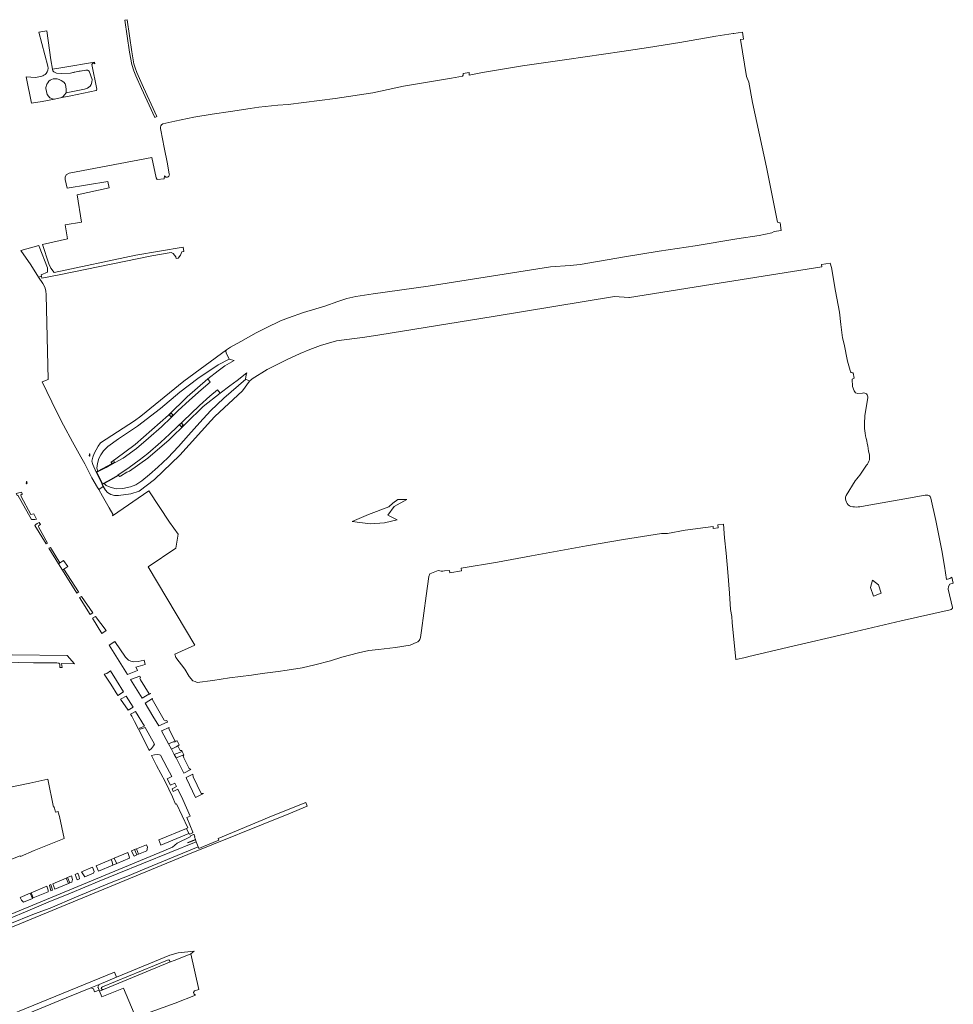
# Model space of a CAD drawing. Header units: metres. Extents: x 209813 to 223847, y 571801 to 587119.
# Tile 746 of 746: x 222422 to 223138, y 585781 to 586536. Entities that reach past the tile are written whole.
import ezdxf

# ---------------------------------------------------------------- set-up
doc = ezdxf.new("R2010")
doc.units = ezdxf.units.M
for name, color, linetype, lineweight in [('B-RO-GR-BEPLANTING_CULTUUR_HEESTERS-GV', 8, 'Continuous', 0), ('B-RO-GR-GRAS-GV', 8, 'Continuous', 0), ('B-RO-GR-GROENVOORZIENING-GV', 8, 'Continuous', 0), ('B-RO-GW-TALUD_KRUIN-G', 8, 'Continuous', 0), ('B-RO-IE-MEUBILAIR_WATERWEGMEUBILAIR-S', 8, 'Continuous', 0), ('B-RO-IE-TERREINAFSCHEIDING_KUNSTMATIG_MUUR-GV', 8, 'Continuous', 0), ('B-RO-OG-TERREIN_CULTUURSCHEIDING-GV', 8, 'Continuous', 0), ('B-RO-OG-WEG-GV', 8, 'Continuous', 0), ('B-RO-VH-VERHARDING_HALFVERHARDING-GV', 8, 'Continuous', 0), ('B-RO-VH-VERHARDING_STRAATBAKSTEEN-GV', 8, 'Continuous', 0), ('B-RO-VH-VERHARDING_TEGEL-GV', 8, 'Continuous', 0)]:
    doc.layers.add(name, color=color, linetype=linetype, lineweight=lineweight)

# ---------------------------------------------------------------- blocks, each defined once
blk = doc.blocks.new('SIE-WATER_WATERSTANDMETER-SO')
h = blk.add_hatch(color=256)
h.dxf.hatch_style = 1
h.paths.add_polyline_path([(0, 5.2), (-0.5, 5.2), (-0.5, 4.7), (0, 4.7)])
h = blk.add_hatch(color=256)
h.dxf.hatch_style = 1
h.paths.add_polyline_path([(0, 4.2), (-0.5, 4.2), (-0.5, 3.8), (0, 3.8)])
h = blk.add_hatch(color=256)
h.dxf.hatch_style = 1
h.paths.add_polyline_path([(0, 3.3), (-0.5, 3.3), (-0.5, 2.8), (0, 2.8)])
h = blk.add_hatch(color=256)
h.dxf.hatch_style = 1
h.paths.add_polyline_path([(0, 2.3), (-0.5, 2.3), (-0.5, 1.9), (0, 1.9)])
h = blk.add_hatch(color=256)
h.dxf.hatch_style = 1
h.paths.add_polyline_path([(0, 1.4), (-0.5, 1.4), (-0.5, 0.9), (0, 0.9)])
h = blk.add_hatch(color=256)
h.dxf.hatch_style = 1
h.paths.add_polyline_path([(0, 0.4), (-0.5, 0.4), (-0.5, 0), (0, 0)])
h = blk.add_hatch(color=256)
h.dxf.hatch_style = 1
h.paths.add_polyline_path([(0.5, 5.6), (0, 5.6), (0, 5.2), (0.5, 5.2)])
h = blk.add_hatch(color=256)
h.dxf.hatch_style = 1
h.paths.add_polyline_path([(0.5, 4.7), (0, 4.7), (0, 4.2), (0.5, 4.2)])
h = blk.add_hatch(color=256)
h.dxf.hatch_style = 1
h.paths.add_polyline_path([(0.5, 3.8), (0, 3.8), (0, 3.3), (0.5, 3.3)])
h = blk.add_hatch(color=256)
h.dxf.hatch_style = 1
h.paths.add_polyline_path([(0.5, 2.8), (0, 2.8), (0, 2.3), (0.5, 2.3)])
h = blk.add_hatch(color=256)
h.dxf.hatch_style = 1
h.paths.add_polyline_path([(0.5, 1.9), (0, 1.9), (0, 1.4), (0.5, 1.4)])
h = blk.add_hatch(color=256)
h.dxf.hatch_style = 1
h.paths.add_polyline_path([(0.5, 0.9), (0, 0.9), (0, 0.4), (0.5, 0.4)])
h = blk.add_hatch(color=256)
h.dxf.hatch_style = 1
h.paths.add_polyline_path([(0, -0.5), (-0.5, -0.5), (-0.5, -1), (0, -1)])
h = blk.add_hatch(color=256)
h.dxf.hatch_style = 1
h.paths.add_polyline_path([(0, -1.4), (-0.5, -1.4), (-0.5, -1.9), (0, -1.9)])
h = blk.add_hatch(color=256)
h.dxf.hatch_style = 1
h.paths.add_polyline_path([(0, -2.4), (-0.5, -2.4), (-0.5, -2.9), (0, -2.9)])
h = blk.add_hatch(color=256)
h.dxf.hatch_style = 1
h.paths.add_polyline_path([(0.5, 0), (0, 0), (0, -0.5), (0.5, -0.5)])
h = blk.add_hatch(color=256)
h.dxf.hatch_style = 1
h.paths.add_polyline_path([(0.5, -1), (0, -1), (0, -1.4), (0.5, -1.4)])
h = blk.add_hatch(color=256)
h.dxf.hatch_style = 1
h.paths.add_polyline_path([(0.5, -1.9), (0, -1.9), (0, -2.4), (0.5, -2.4)])
blk.add_lwpolyline([(0.5, -2.8), (0.5, 5.6), (-0.5, 5.6), (-0.5, -2.8)])
for points in [[(0.5, 5.6), (0, 5.6), (0, 5.2), (0.5, 5.2)], [(0.5, 5.2), (0, 5.2), (0, 4.7), (0.5, 4.7)], [(0.5, 4.7), (0, 4.7), (0, 4.2), (0.5, 4.2)], [(0.5, 4.2), (0, 4.2), (0, 3.8), (0.5, 3.8)], [(0.5, 3.8), (0, 3.8), (0, 3.3), (0.5, 3.3)], [(0.5, 3.3), (0, 3.3), (0, 2.8), (0.5, 2.8)], [(0.5, 2.8), (0, 2.8), (0, 2.3), (0.5, 2.3)], [(0.5, 2.3), (0, 2.3), (0, 1.9), (0.5, 1.9)], [(0.5, 1.9), (0, 1.9), (0, 1.4), (0.5, 1.4)], [(0.5, 1.4), (0, 1.4), (0, 0.9), (0.5, 0.9)], [(0.5, 0.9), (0, 0.9), (0, 0.4), (0.5, 0.4)], [(0.5, 0.4), (0, 0.4), (0, 0), (0.5, 0)], [(0.5, 0), (0, 0), (0, -0.5), (0.5, -0.5)], [(0.5, -0.5), (0, -0.5), (0, -1), (0.5, -1)], [(0.5, -1), (0, -1), (0, -1.4), (0.5, -1.4)], [(0.5, -1.4), (0, -1.4), (0, -1.9), (0.5, -1.9)], [(0.5, -1.9), (0, -1.9), (0, -2.4), (0.5, -2.4)], [(0.5, -2.4), (0, -2.4), (0, -2.9), (0.5, -2.9)]]:
    blk.add_lwpolyline(points, close=True)
for centre, radius, start, end in [((-1.6, -0.1), 0.381, 16.8947, 163.1053), ((-0.1, -0.1), 0.381, 16.8947, 163.1053), ((1.4, -0.1), 0.381, 16.8947, 163.1053), ((-2.3, 0.1), 0.413, 196.8947, 343.1053), ((-0.8, 0.1), 0.391, 196.8947, 343.1053), ((0.7, 0.1), 0.391, 196.8947, 343.1053), ((2.2, 0.1), 0.413, 196.8947, 343.1053)]:
    blk.add_arc(centre, radius, start, end)

msp = doc.modelspace()

# ---------------------------------------------------------------- linework, layer by layer
at = {"layer": 'B-RO-GR-BEPLANTING_CULTUUR_HEESTERS-GV', "flags": 128}
msp.add_lwpolyline([(222380.2, 586041.356), (222388.805, 586042.463), (222400.866, 586043.563), (222408.762, 586043.802), (222432.076, 586043.212), (222450.125, 586043.144), (222451.524, 586042.844), (222452.284, 586042.068), (222452.478, 586041.114), (222452.419, 586039.724), (222454.253, 586039.659), (222453.743, 586042.613), (222463.527, 586042.35), (222458.078, 586048.724), (222415.693, 586049.3), (222401.83, 586048.606), (222390.921, 586047.491), (222382.356, 586045.708), (222373.96, 586055.06), (222364.491, 586064.815), (222329.76, 586030.1), (222306.615, 586017.585), (222299.223, 586023.232), (222298.852, 586023.232)], dxfattribs=at)
at = {"layer": 'B-RO-GR-GRAS-GV', "flags": 128}
for points in [[(222983.81, 586472.796), (222980.797, 586488.398), (222979.184, 586492.802), (222974.576, 586521.26), (222976.892, 586521.395), (222976.131, 586526.694), (222969.418, 586525.707)], [(222968.802, 586525.653), (222955.632, 586523.633), (222927.878, 586518.769), (222903.962, 586515.07), (222883.537, 586511.849), (222841.275, 586505.799), (222807.222, 586500.876), (222776.707, 586495.761), (222766.321, 586493.898), (222766.415, 586494.799), (222766.266, 586495.879), (222761.647, 586495.105), (222761.788, 586493.785), (222761.339, 586493.003), (222752.703, 586491.454), (222715.97, 586485.299), (222692.43, 586480.169), (222663.528, 586475.911), (222627.492, 586471.344), (222619.48, 586470.69), (222605, 586469.21), (222598.48, 586468.27), (222583.4, 586465.87), (222569.16, 586463.91), (222555.18, 586461.73), (222540.5, 586458.59), (222531.32, 586456.37), (222530.38, 586455.77), (222529.94, 586454.91), (222529.66, 586453.89), (222529.62, 586452.83), (222529.72, 586451.53), (222532.36, 586438.43), (222535, 586425.93), (222536.3, 586417.97)], [(222485.721, 586178.339), (222485.524, 586178.633), (222480.246, 586189.502), (222477.703, 586195.165), (222476.827, 586197.814), (222477.669, 586200.979), (222478.719, 586203.709), (222481.703, 586209.427), (222483.47, 586211.817), (222509.63, 586228.834), (222514.434, 586232.453), (222547.476, 586259.062), (222580.269, 586283.299), (222583.243, 586285.221), (222591.234, 586289.608), (222602.98, 586296.149), (222610.614, 586299.973), (222621.707, 586305.368), (222627.882, 586307.636), (222639.189, 586311.709), (222655.6, 586316.689), (222665.577, 586320.195), (222672.647, 586322.608), (222679.483, 586324.176), (222692.663, 586326.109), (222734.891, 586332.072), (222768.987, 586337.336), (222828.704, 586346.857), (222843.873, 586347.756), (222851.515, 586348.669), (222885.416, 586354.466), (222912.221, 586358.894), (222939.678, 586362.833), (222971.738, 586368.241), (222988.91, 586370.919), (222998.483, 586372.891), (223000.393, 586373.818), (223005.805, 586374.789), (223005.054, 586380.578), (223003.786, 586380.736), (223002.924, 586381.214), (222994.345, 586423.258), (222983.81, 586472.796)], [(222533.242, 586415.985), (222532.759, 586416.601), (222532.465, 586414.373), (222527.039, 586413.722), (222526.315, 586415.096), (222522.843, 586430.722), (222459.398, 586418.713), (222457.156, 586417.484), (222456.505, 586415.603), (222456.577, 586413.866), (222458.005, 586407.119), (222489.274, 586412.239), (222490.305, 586407.343), (222465.6, 586402.134), (222469.017, 586381.171), (222456.476, 586379.127), (222458.317, 586368.231), (222439.125, 586363.882), (222443.988, 586349.128), (222445.561, 586345.709), (222447.934, 586342.394), (222510.738, 586355.748), (222546.927, 586361.879), (222547.421, 586358.523), (222545.988, 586358.316), (222545.001, 586355.68), (222543.24, 586353.588), (222541.524, 586353.308), (222541.341, 586354.576), (222540.396, 586355.906), (222539.24, 586357.152), (222537.671, 586357.808), (222522.821, 586355.168), (222451.954, 586340.819), (222438.568, 586338.267), (222438.272, 586339.657)], [(223058.539, 586267.24), (223056.644, 586274.525), (223053.974, 586287.663), (223052.835, 586292.296), (223051.386, 586302.692), (223050.326, 586312.04), (223047.362, 586328.192), (223044.223, 586346.45), (223043.311, 586349.577), (223036.703, 586348.719), (223036.869, 586346.819), (222958.046, 586334.309), (222889.355, 586323.371), (222888.734, 586323.356), (222877.957, 586324.155), (222784.833, 586308.733), (222697.936, 586294.611), (222686.425, 586292.867), (222664.683, 586290.031), (222652.319, 586286.5), (222644.077, 586283.348), (222636.665, 586280.357), (222626.251, 586275.476), (222611.402, 586268.219), (222599.895, 586260.915), (222597.845, 586259.075), (222592.466, 586251.775), (222571.316, 586232.114), (222568.271, 586228.895), (222544.43, 586202.534), (222524.957, 586183.736), (222513.206, 586174.856), (222506.91, 586172.871), (222497.471, 586171.417), (222494.382, 586171.611), (222491.451, 586172.41), (222488.95, 586173.88), (222487.518, 586175.651), (222485.721, 586178.339), (222482.263, 586176.167), (222485.18, 586171.036), (222490.317, 586162.157), (222493.144, 586157.19), (222493.198, 586156.764), (222493.12, 586156.404), (222492.854, 586156.012), (222520.61, 586175.139), (222536.604, 586150.954), (222543.206, 586141.851), (222541.381, 586131.082), (222520.242, 586116.732), (222555.853, 586056.867), (222540.58, 586049.925), (222541.46, 586047.43), (222548.186, 586038.349), (222551.626, 586032.793), (222554.272, 586029.486), (222556.256, 586028.824), (222557.645, 586028.163), (222569.816, 586029.618), (222582.582, 586031.669), (222599.45, 586033.785), (222607.586, 586034.976), (222619.823, 586036.563), (222626.768, 586037.556), (222638.277, 586039.474), (222648.001, 586041.59), (222660.039, 586044.832), (222668.638, 586047.477), (222681.404, 586050.917), (222689.408, 586052.637), (222696.75, 586053.364), (222709.781, 586054.952), (222721.224, 586056.804), (222723.86, 586058.09), (222725.76, 586058.83), (222726.88, 586059.39), (222727.9, 586060.25), (222728.5, 586061.17), (222728.94, 586062.67), (222729.906, 586067.971), (222733.34, 586094.501), (222735.47, 586109.345), (222736.231, 586111.465), (222742.696, 586114.092)], [(222436.05, 586338.889), (222439.421, 586334.122), (222440.94, 586331.209), (222441.579, 586328.469), (222441.77, 586325.433), (222443.423, 586260.363), (222438.803, 586258.575), (222449.819, 586235.906), (222455.254, 586225.464), (222462.208, 586212.593), (222468.455, 586201.218), (222471.478, 586195.681), (222477.022, 586185.003), (222481.303, 586177.671), (222482.263, 586176.167)], [(223061.625, 586261.413), (223061.021, 586265.536)], [(223068.193, 586250.038), (223064.562, 586249.845), (223062.833, 586250.277), (223061.71, 586251.746), (223060.414, 586255.203), (223060.154, 586260.734), (223061.625, 586261.413)], [(223070.221, 586234.441), (223072.085, 586246.493)], [(223055.443, 586171.407), (223062.495, 586182.783)], [(223116.214, 586171.697), (223100.624, 586169.01), (223070.241, 586163.712)], [(222747.34, 586113.644), (222751.261, 586114.071), (222751.494, 586112.319), (222760.513, 586113.65), (222760.182, 586115.906), (222788.055, 586120.502), (222814.061, 586125.266), (222856.427, 586132.825), (222884.78, 586137.774), (222913.928, 586142.31), (222918.392, 586142.431), (222932.077, 586144.863), (222953.438, 586147.842), (222953.631, 586146.259), (222957.396, 586146.787), (222957.053, 586149.126), (222961.392, 586149.549), (222962.29, 586139.105), (222963.381, 586127.249), (222964.806, 586112.759), (222965.954, 586096.706), (222966.907, 586084.206), (222967.821, 586078.775), (222968.205, 586074.231), (222970.811, 586045.663), (222978.38, 586047.33), (222980.92, 586048.09), (223014.58, 586055.95), (223054.28, 586065.27), (223097.7, 586075.33), (223135.3, 586083.79), (223135.9, 586083.99), (223136.34, 586084.21), (223136.72, 586084.57), (223137, 586085.15), (223137.08, 586085.75), (223133.9, 586099.77), (223133.98, 586101.728), (223135.092, 586103.633), (223137.75, 586104.238), (223136.646, 586108.791), (223134.988, 586107.901), (223132.479, 586107.162), (223131.066, 586117.257), (223128.837, 586129.285), (223124.285, 586152.343), (223120.595, 586169.523)], [(222407.741, 585889.564), (222421.963, 585895.123), (222422.137, 585894.601), (222432.663, 585899.451), (222455.606, 585908.542), (222452.029, 585925.286), (222451.064, 585928.622), (222451.027, 585929.164), (222449.111, 585928.654), (222448.061, 585932.803), (222447.619, 585932.671), (222443.27, 585953.945), (222429.419, 585950.882), (222411.946, 585947.251)], [(222087.389, 585705.298), (222550.606, 585896.204), (222627.948, 585927.386), (222641.996, 585933.236), (222641.092, 585936.139), (222615.936, 585926.094), (222573.791, 585908.56), (222574.342, 585907.231), (222562.687, 585902.44), (222559.117, 585900.973), (222558.598, 585902.239)], [(222412.607, 585842.644), (222433.006, 585850.668), (222444.841, 585855.201), (222465.199, 585863.778), (222490.357, 585874.215), (222505.535, 585880.278), (222515.837, 585884.448), (222558.598, 585902.239), (222557.052, 585906.007), (222496.289, 585881.419), (222482.515, 585875.766), (222460.636, 585866.564), (222443.528, 585859.769), (222426.027, 585852.346), (222403.69, 585843.201)]]:
    msp.add_lwpolyline(points, dxfattribs=at)
at = {"layer": 'B-RO-GR-GRAS-GV'}
for points in [[(222969.418, 586525.707, 0.01611), (222968.802, 586525.653)], [(222536.3, 586417.97, -0.7430808), (222533.242, 586415.985)], [(223061.021, 586265.536, -0.4099838), (223058.539, 586267.24)], [(223072.085, 586246.493, 0.5649097), (223068.193, 586250.038)], [(223070.081, 586219.193, -0.0751595), (223070.221, 586234.441)], [(223073.139, 586203.668, 0.0106717), (223070.081, 586219.193)], [(223071.183, 586194.675, 0.2642566), (223073.139, 586203.668)], [(223062.495, 586182.783, 0.0319695), (223071.183, 586194.675)], [(223120.595, 586169.523, 0.4218209), (223116.214, 586171.697)], [(223059.185, 586163.022, -0.3831347), (223055.443, 586171.407)], [(223070.241, 586163.712, -0.1150654), (223059.185, 586163.022)], [(222742.696, 586114.092, 0.1187962), (222747.34, 586113.644)]]:
    msp.add_lwpolyline(points, format="xyb", dxfattribs=at)
at = {"layer": 'B-RO-GR-GRAS-GV', "flags": 128}
for points in [[(222436.05, 586338.889), (222438.272, 586339.657), (222438.064, 586340.635), (222442.835, 586342.859), (222442.785, 586345.968), (222436.592, 586362.438), (222436.358, 586363.237), (222422.363, 586359.329), (222430.048, 586348.472)], [(222704.747, 586162.895), (222707.711, 586165.541), (222711.627, 586168.399), (222718.506, 586168.505), (222708.769, 586163.107), (222704.007, 586156.44), (222711.203, 586152.841), (222701.467, 586150.619), (222690.354, 586149.772), (222676.49, 586151.677), (222689.19, 586156.969)], [(223080.258, 586103.062), (223082.282, 586096.712), (223076.607, 586094.331), (223074.186, 586100.959), (223075.694, 586106.713)]]:
    msp.add_lwpolyline(points, close=True, dxfattribs=at)
at = {"layer": 'B-RO-GR-GROENVOORZIENING-GV', "flags": 128}
for points in [[(222479.244, 586502.392), (222479.05, 586503.773), (222454.783, 586499.67), (222446.744, 586498.349), (222447.076, 586497.136), (222447.778, 586496.38), (222449.937, 586495.435), (222453.392, 586495.057), (222460.436, 586495.462), (222467.211, 586496.785), (222471.125, 586497.406), (222472.42, 586497.757), (222473.527, 586497.595), (222474.742, 586496.839), (222477.063, 586490.521), (222476.928, 586488.362), (222476.523, 586486.688), (222475.632, 586485.284), (222473.662, 586483.88), (222471.26, 586483.043), (222457.197, 586480.343), (222456.064, 586478.642), (222455.038, 586477.373), (222453.897, 586476.573), (222460.742, 586477.944), (222480.246, 586481.944)], [(222480.676, 586482.987), (222476.906, 586502.087)]]:
    msp.add_lwpolyline(points, dxfattribs=at)
at = {"layer": 'B-RO-GR-GROENVOORZIENING-GV'}
for points in [[(222476.906, 586502.087, -0.6525465), (222479.244, 586502.392)], [(222480.246, 586481.944, 0.3015776), (222480.676, 586482.987)]]:
    msp.add_lwpolyline(points, format="xyb", dxfattribs=at)
at = {"layer": 'B-RO-GR-GROENVOORZIENING-GV', "flags": 128}
for points in [[(222432.295, 586157.446), (222430.245, 586156.987), (222422.594, 586170.825), (222422.559, 586171.975), (222423.31, 586172.481), (222423.684, 586172.632), (222422.919, 586174.093), (222418.834, 586173.005), (222419.618, 586171.463), (222420.272, 586171.837), (222430.609, 586153.045), (222432.184, 586153.061), (222433.268, 586153.149), (222434.445, 586153.414)], [(222442.982, 586135.006), (222436.102, 586147.54), (222436.211, 586148.591), (222437.494, 586149.222), (222436.404, 586150.728), (222435.071, 586150.087), (222434.007, 586149.345), (222433.22, 586148.468), (222441.948, 586134.422)], [(222452.362, 586119.899), (222445.137, 586131.702), (222444.042, 586131.052), (222451.389, 586119.224)], [(222454.436, 586114.318), (222465.387, 586096.668), (222466.89, 586097.564), (222466.789, 586097.752), (222455.492, 586115.027)], [(222469.102, 586094.074), (222468.974, 586094.186), (222467.492, 586093.312), (222475.589, 586080.25), (222477.753, 586081.567)], [(222487.911, 586067.935), (222479.64, 586078.8), (222477.348, 586077.406), (222484.583, 586065.745)], [(222490.206, 586056.756), (222504.15, 586034.337), (222512.067, 586037.423), (222511.983, 586037.64), (222510.741, 586039.779), (222517.939, 586041.938), (222517.166, 586045.143), (222512.521, 586044.273), (222508.941, 586044.11), (222506.764, 586044.436), (222505.092, 586045.259), (222502.824, 586047.573), (222494.487, 586059.452)], [(222496.856, 586018.235), (222501.277, 586020.937), (222495.758, 586029.678), (222491.222, 586036.985), (222488.354, 586035.152), (222486.306, 586034.635), (222491.51, 586026.813)], [(222506.679, 586030.334), (222515.569, 586016.058), (222520.709, 586019.205), (222521.097, 586019.291), (222521.475, 586019.416), (222521.838, 586019.578), (222522.149, 586019.754), (222520.998, 586019.488), (222514.188, 586030.078), (222513.692, 586031.111), (222514.017, 586031.751), (222514.273, 586031.747), (222513.771, 586033.039)], [(222498.899, 586015.404), (222504.662, 586006.851), (222508.542, 586009.175), (222503.196, 586017.776), (222499.307, 586015.554)], [(222523.542, 586015.957), (222517.858, 586012.332), (222523.807, 586002.404), (222528.209, 585994.793), (222534.675, 585997.675), (222535.082, 585997.604), (222534.393, 585998.958), (222533.68, 585998.725), (222532.463, 585999.167), (222523.303, 586015.447)], [(222506.541, 586003.968), (222507.606, 586002.334), (222509.635, 585998.262), (222515.986, 585985.902), (222520.826, 585976.048), (222521.207, 585976.318), (222522.751, 585977.587), (222524.123, 585979.497), (222524.883, 585980.926), (222517.716, 585993.691), (222513.927, 585992.347), (222513.585, 585993.247), (222517.188, 585994.633), (222510.535, 586005.933), (222507.998, 586004.528)], [(222536.34, 585993.696), (222530.293, 585991.024), (222535.821, 585981.082), (222539.319, 585982.66), (222539.727, 585982.648), (222540.134, 585982.675), (222540.537, 585982.742), (222540.82, 585982.814), (222542.153, 585983.357), (222540.794, 585983.074), (222536.227, 585992.01), (222536.085, 585993.492)], [(222540.125, 585973.044), (222546.215, 585975.341), (222545.87, 585976.086), (222544.791, 585976.021), (222542.837, 585979.649), (222541.661, 585978.807), (222537.968, 585977.13)], [(222541.897, 585948.312), (222540.583, 585951.041), (222537.204, 585949.371), (222534.771, 585954.297), (222538.159, 585955.974), (222534.704, 585962.826), (222529.592, 585972.423), (222528.745, 585972.657), (222527.036, 585972.969), (222525.017, 585972.785), (222522.583, 585972.213), (222526.543, 585964.394), (222533.105, 585952.157), (222538.761, 585940.476), (222541.131, 585934.931), (222541.889, 585935.08), (222550.545, 585916.675), (222549.646, 585916.308), (222551.305, 585912.249), (222552.018, 585911.964), (222554.177, 585912.841), (222554.385, 585913.061), (222554.43, 585913.337), (222549.787, 585924.534), (222552.34, 585925.607), (222546.657, 585938.315), (222542.839, 585946.428), (222539.36, 585944.64), (222538.422, 585946.597)], [(222547.595, 585972.638), (222547.402, 585972.659), (222541.539, 585970.45), (222547.511, 585958.668), (222552.841, 585961.344), (222551.526, 585962.216), (222547.408, 585970.433), (222546.982, 585971.818)], [(222554.392, 585957.789), (222549.221, 585955.188), (222549.572, 585954.487), (222556.463, 585939.99), (222562.449, 585942.93), (222562.119, 585943.02), (222560.755, 585943.042), (222554.532, 585955.885)]]:
    msp.add_lwpolyline(points, close=True, dxfattribs=at)
at = {"layer": 'B-RO-GW-TALUD_KRUIN-G', "flags": 128}
for points in [[(222582.349, 586276.098), (222573.881, 586271.602), (222558.247, 586261.214), (222544.505, 586250.785), (222529.621, 586238.325), (222511.825, 586224.589), (222497.272, 586214.986), (222489.203, 586209.044), (222485.851, 586205.655), (222483.823, 586202.805), (222482.266, 586199.783), (222481.158, 586196.015), (222480.862, 586192.449), (222481.461, 586190.141)], [(222486.264, 586180.746), (222487.997, 586179.306), (222490.887, 586177.795), (222495.466, 586176.656), (222500.629, 586176.911), (222506.496, 586178.162), (222510.663, 586179.82), (222515.211, 586182.777), (222521.158, 586187.519), (222527.51, 586193.173), (222535.225, 586200.291), (222543.289, 586208.995), (222550.983, 586217.877), (222559.715, 586227.406), (222567.931, 586236.464), (222578.095, 586246.047), (222595.082, 586260.718)], [(222557.052, 585906.007), (222496.289, 585881.419), (222482.515, 585875.766), (222460.636, 585866.564), (222443.528, 585859.769), (222426.027, 585852.346), (222403.69, 585843.201), (222377.204, 585832.404), (222355.202, 585822.834), (222340.039, 585816.434), (222321.665, 585808.856), (222299.965, 585799.775), (222280.13, 585791.192), (222262.711, 585783.923), (222243.713, 585776.136)]]:
    msp.add_lwpolyline(points, dxfattribs=at)
at = {"layer": 'B-RO-IE-TERREINAFSCHEIDING_KUNSTMATIG_MUUR-GV', "flags": 128}
msp.add_lwpolyline([(222484.562, 586180.707), (222484.88, 586180.058), (222489.611, 586182.495), (222497.337, 586186.782), (222497.115, 586187.115), (222489.425, 586182.849), (222485.065, 586180.59), (222480.776, 586189.329), (222488.018, 586193.107), (222492.196, 586195.456), (222492.012, 586195.81), (222480.246, 586189.502)], close=True, dxfattribs=at)
at = {"layer": 'B-RO-OG-TERREIN_CULTUURSCHEIDING-GV', "flags": 128}
for points in [[(222453.419, 586489.765), (222455.362, 586488.524), (222456.334, 586487.255), (222456.847, 586485.338), (222457.17, 586482.503), (222457.197, 586480.343), (222471.26, 586483.043), (222473.662, 586483.88), (222475.632, 586485.284), (222476.523, 586486.688), (222476.928, 586488.362), (222477.063, 586490.521), (222474.742, 586496.839), (222473.527, 586497.595), (222472.42, 586497.757), (222471.125, 586497.406), (222463.486, 586496.137), (222460.436, 586495.462), (222453.392, 586495.057), (222449.937, 586495.435), (222447.778, 586496.38), (222447.076, 586497.136), (222446.744, 586498.349), (222445.55, 586505.617), (222442.303, 586527.816), (222436.14, 586526.768)], [(222436.14, 586526.768), (222443.098, 586500.778)], [(222437.508, 586492.688), (222433.677, 586492.104), (222426.465, 586492.458), (222430.615, 586472.238), (222438.925, 586473.573), (222448.282, 586475.448)], [(222441.884, 586494.966), (222441.018, 586494.212)], [(222453.419, 586489.765), (222451.799, 586490.548), (222450.396, 586490.899), (222448.614, 586491.115), (222447.346, 586490.953), (222446.077, 586490.548), (222444.97, 586490.035), (222443.972, 586489.145), (222443.054, 586487.903), (222442.487, 586486.823), (222441.516, 586484.474), (222441.651, 586483.583), (222442.701, 586478.906), (222444.674, 586476.428), (222446.725, 586475.618), (222448.282, 586475.448), (222453.897, 586476.573), (222455.038, 586477.373), (222456.064, 586478.642), (222457.197, 586480.343)], [(222403.69, 585843.201), (222426.027, 585852.346), (222443.528, 585859.769), (222460.636, 585866.564), (222482.515, 585875.766), (222496.289, 585881.419), (222557.052, 585906.007), (222556.406, 585907.582), (222550.67, 585905.227), (222550.583, 585905.477), (222556.412, 585907.875), (222555.602, 585909.81), (222555.867, 585909.923), (222555.292, 585911.266), (222555.099, 585911.477), (222554.836, 585911.535), (222552.564, 585910.61), (222552.283, 585909.903), (222542.479, 585904.991), (222538.669, 585901.892), (222532.224, 585899.086), (222351.866, 585824.369)], [(222485.758, 585792.726), (222485.174, 585792.726), (222484.639, 585793.078), (222484.154, 585793.775), (222484.259, 585794.207), (222485.093, 585794.851), (222534.984, 585815.252), (222535.965, 585815.39), (222536.313, 585815.242), (222536.438, 585815.099), (222536.686, 585814.492), (222536.651, 585814.091), (222536.407, 585813.666), (222540.841, 585815.332), (222552.823, 585820.1), (222555.531, 585822.243), (222543.072, 585820.843), (222536.779, 585819.053), (222495.729, 585802.17), (222482.417, 585796.593), (222481.57, 585794.467), (222481.691, 585794.24), (222482.776, 585791.493)], [(222536.407, 585813.666), (222482.776, 585791.493), (222484.48, 585787.148), (222501.127, 585793.879), (222509.294, 585774.464), (222481.992, 585762.978), (222482.034, 585761.01), (222540.933, 585782.188), (222556.359, 585788.351), (222555.395, 585789.086), (222554.975, 585790.379), (222555.718, 585791.672), (222558.892, 585792.873), (222552.823, 585820.1)]]:
    msp.add_lwpolyline(points, dxfattribs=at)
at = {"layer": 'B-RO-OG-TERREIN_CULTUURSCHEIDING-GV'}
for points in [[(222443.098, 586500.778, -0.2450295), (222441.884, 586494.966)], [(222441.018, 586494.212, -0.1154322), (222437.508, 586492.688)]]:
    msp.add_lwpolyline(points, format="xyb", dxfattribs=at)
at = {"layer": 'B-RO-OG-TERREIN_CULTUURSCHEIDING-GV', "flags": 128}
for points in [[(222528.181, 585907.583), (222529.859, 585903.407), (222551.305, 585912.249), (222549.646, 585916.308)], [(222509.392, 585895.061), (222511.314, 585895.875), (222509.758, 585899.976), (222507.333, 585898.965), (222508.29, 585896.773)], [(222511.065, 585900.521), (222512.706, 585896.438), (222519.095, 585899.034), (222519.533, 585901.863), (222518.787, 585903.74)], [(222481.928, 585883.553), (222493.143, 585888.187), (222492.387, 585890.708), (222491.697, 585892.447), (222480.187, 585887.649)], [(222496.071, 585889.402), (222505.724, 585893.503), (222505.653, 585894.803), (222504.418, 585897.75), (222494.024, 585893.417), (222494.791, 585891.686)], [(222478.298, 585882.052), (222478.651, 585883.179), (222477.359, 585886.47), (222469.001, 585882.985), (222470.411, 585880.579), (222471.51, 585879.247)], [(222448.528, 585869.749), (222458.891, 585874.032), (222457.232, 585878.079), (222447.074, 585873.845)], [(222459.915, 585874.455), (222461.592, 585875.148), (222462.041, 585877.128), (222461.339, 585879.792), (222458.254, 585878.505)], [(222466.204, 585881.819), (222464.065, 585880.928), (222465.585, 585876.798), (222467.529, 585877.602), (222467.167, 585879.26)], [(222442.449, 585871.916), (222430.295, 585866.85), (222431.977, 585862.909), (222443.443, 585867.648), (222443.384, 585868.785)], [(222444.381, 585872.722), (222445.429, 585868.469), (222446.77, 585869.023), (222445.406, 585873.149)], [(222429.638, 585866.576), (222421.907, 585863.353), (222422.92, 585861.268), (222424.574, 585859.83), (222431.32, 585862.638)]]:
    msp.add_lwpolyline(points, close=True, dxfattribs=at)
at = {"layer": 'B-RO-OG-WEG-GV', "flags": 128}
for points in [[(222582.349, 586276.098), (222581.951, 586276.739), (222580.301, 586280.108), (222579.598, 586281.909), (222580.269, 586283.299), (222547.476, 586259.062), (222514.434, 586232.453), (222509.63, 586228.834), (222483.47, 586211.817), (222481.703, 586209.427), (222478.719, 586203.709), (222477.669, 586200.979), (222476.827, 586197.814), (222477.703, 586195.165), (222480.246, 586189.502), (222481.461, 586190.141)], [(222565.84, 586260.907), (222573.807, 586267.101), (222579.007, 586270.9), (222585.989, 586275.083), (222582.349, 586276.098), (222573.881, 586271.602), (222558.247, 586261.214), (222544.505, 586250.785), (222529.621, 586238.325), (222511.825, 586224.589), (222497.272, 586214.986), (222489.203, 586209.044), (222485.851, 586205.655), (222483.823, 586202.805), (222482.266, 586199.783), (222481.158, 586196.015), (222480.862, 586192.449), (222481.461, 586190.141), (222492.012, 586195.81)], [(222595.082, 586260.718), (222594.791, 586260.749), (222595.235, 586263.946), (222595.897, 586265.556), (222588.443, 586259.806), (222582.701, 586255.666), (222575.283, 586249.988)], [(222486.264, 586180.746), (222484.88, 586180.058), (222485.524, 586178.633), (222487.518, 586175.651), (222488.95, 586173.88), (222491.451, 586172.41), (222494.382, 586171.611), (222497.471, 586171.417), (222506.91, 586172.871), (222513.206, 586174.856), (222524.957, 586183.736), (222544.43, 586202.534), (222568.271, 586228.895), (222571.316, 586232.114), (222592.466, 586251.775), (222597.845, 586259.075), (222595.082, 586260.718), (222578.095, 586246.047), (222567.931, 586236.464), (222559.715, 586227.406), (222550.983, 586217.877), (222543.289, 586208.995), (222535.225, 586200.291), (222527.51, 586193.173), (222521.158, 586187.519), (222515.211, 586182.777), (222510.663, 586179.82), (222506.496, 586178.162), (222500.629, 586176.911), (222495.466, 586176.656), (222490.887, 586177.795)], [(222498.994, 586186.256), (222503.769, 586189.342), (222505.919, 586190.218), (222519.761, 586200.09), (222536.11, 586214.18), (222562.199, 586239.69), (222575.283, 586249.988), (222573.428, 586252.525), (222567.506, 586247.665), (222559.523, 586240.464), (222552.762, 586234.201), (222536.365, 586218.476), (222529.865, 586212.489), (222519.82, 586203.778), (222513.25, 586198.629), (222505.448, 586192.958), (222496.982, 586187.147), (222497.115, 586187.115), (222497.337, 586186.782)], [(222498.994, 586186.256), (222498.468, 586185.981), (222497.337, 586186.782), (222489.611, 586182.495), (222486.264, 586180.746), (222487.997, 586179.306), (222490.887, 586177.795)]]:
    msp.add_lwpolyline(points, dxfattribs=at)
for points in [[(222492.012, 586195.81), (222492.116, 586195.409), (222500.832, 586200.192), (222511.14, 586207.475), (222520.376, 586215.393), (222530.253, 586224.279), (222537.668, 586231.222), (222542.909, 586236.355), (222551.827, 586244.706), (222560.773, 586252.634), (222567.75, 586258.429), (222565.84, 586260.907), (222550.13, 586247.127), (222535.637, 586233.204), (222510.27, 586210.519), (222495.443, 586199.652), (222491.733, 586197.037)], [(222539.042, 586233.267), (222537.651, 586231.846), (222536.291, 586233.275), (222537.669, 586234.648)], [(222545.686, 586226.983), (222547.019, 586225.579), (222545.647, 586224.225), (222544.289, 586225.665)], [(222492.607, 586195.947), (222491.977, 586197.077), (222493.79, 586198.105), (222494.379, 586196.966)]]:
    msp.add_lwpolyline(points, close=True, dxfattribs=at)
at = {"layer": 'B-RO-VH-VERHARDING_HALFVERHARDING-GV', "flags": 128}
msp.add_lwpolyline([(222455.492, 586115.027), (222458.442, 586117.007), (222455.061, 586121.773), (222451.389, 586119.224), (222454.436, 586114.318)], close=True, dxfattribs=at)
at = {"layer": 'B-RO-VH-VERHARDING_STRAATBAKSTEEN-GV', "flags": 128}
for points in [[(222542.837, 585979.649), (222543.913, 585980.313), (222542.447, 585983.477), (222540.82, 585982.814), (222540.537, 585982.742), (222540.134, 585982.675), (222539.727, 585982.648), (222539.319, 585982.66), (222535.821, 585981.082), (222537.968, 585977.13), (222541.661, 585978.807)], [(222546.215, 585975.341), (222540.125, 585973.044), (222541.539, 585970.45), (222547.402, 585972.659)], [(222511.314, 585895.875), (222512.706, 585896.438), (222511.065, 585900.521), (222509.758, 585899.976)], [(222491.697, 585892.447), (222492.387, 585890.708), (222493.143, 585888.187), (222496.071, 585889.402), (222494.791, 585891.686), (222494.024, 585893.417)], [(222482.443, 585792.343), (222481.691, 585794.24), (222481.57, 585794.467), (222482.417, 585796.593), (222476.174, 585793.935), (222478.131, 585793.131), (222479.004, 585791.021)]]:
    msp.add_lwpolyline(points, close=True, dxfattribs=at)
for points in [[(222482.417, 585796.593), (222495.729, 585802.17), (222494.277, 585805.916), (222346.537, 585745.676), (222347.849, 585741.914), (222347.181, 585740.744), (222363.516, 585747.93)], [(222368.456, 585750.059), (222389.837, 585758.786), (222395.66, 585761.051), (222457.201, 585786.376), (222476.174, 585793.935)]]:
    msp.add_lwpolyline(points, dxfattribs=at)
at = {"layer": 'B-RO-VH-VERHARDING_TEGEL-GV', "flags": 128}
for points in [[(222526.747, 586462.042), (222516.599, 586484.383), (222511.481, 586495.824), (222510.067, 586499.543), (222509.196, 586502.378), (222507.56, 586511.71), (222503.957, 586536.341), (222502.266, 586536.101), (222505.876, 586511.481), (222507.551, 586501.944), (222509.165, 586497.048), (222510.717, 586493.316), (222515.077, 586483.624), (222525.198, 586461.342)], [(222458.254, 585878.505), (222457.232, 585878.079), (222458.891, 585874.032), (222459.915, 585874.455)]]:
    msp.add_lwpolyline(points, close=True, dxfattribs=at)

# ---------------------------------------------------------------- block references
at = {"layer": 'B-RO-IE-MEUBILAIR_WATERWEGMEUBILAIR-S', "xscale": 0.2, "yscale": 0.2, "zscale": 0.2}
for p in [(222475.192, 586202.316), (222426.908, 586181.079)]:
    msp.add_blockref('SIE-WATER_WATERSTANDMETER-SO', p, dxfattribs=at)

doc.saveas('drawing.dxf')
